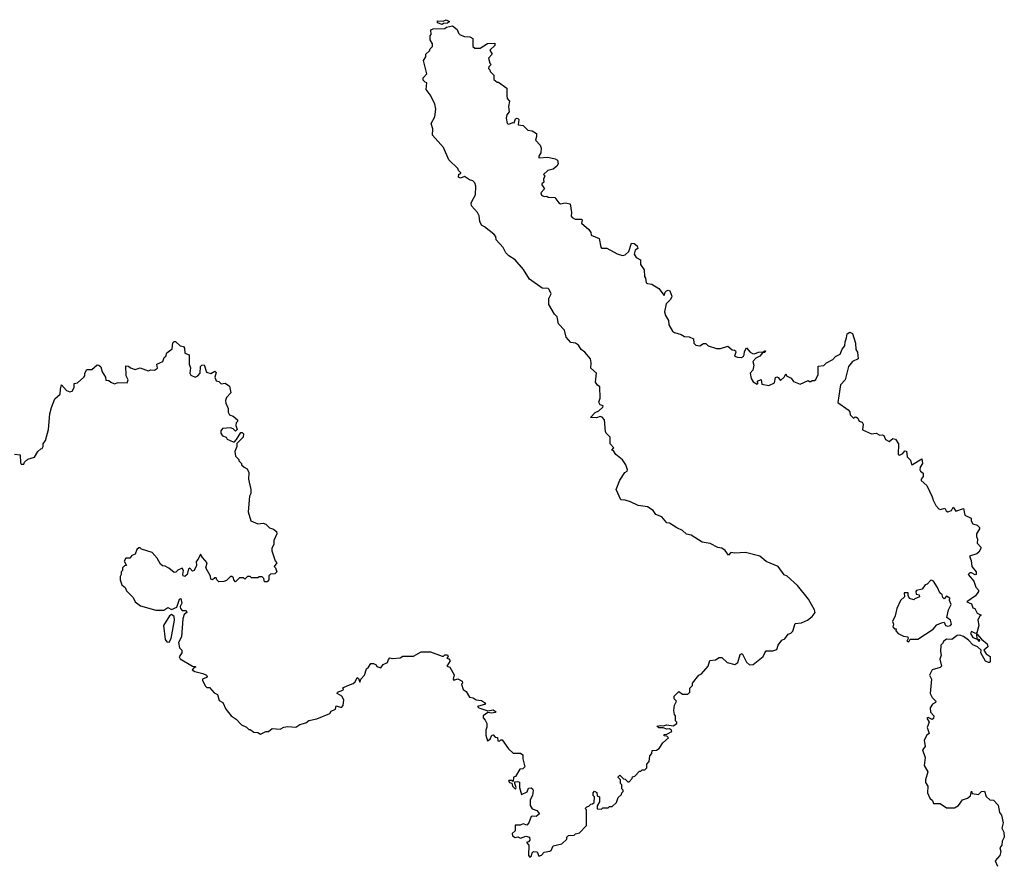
# Model space of a CAD drawing. Extents: x 2240384 to 2404287, y 351326 to 526670.
# Tile 285 of 309: x 2394782 to 2402316, y 431391 to 437859. Entities that reach past the tile are written whole.
import ezdxf

# ---------------------------------------------------------------- set-up
doc = ezdxf.new("R2010")
doc.units = 0

msp = doc.modelspace()

# ---------------------------------------------------------------- linework, layer by layer
at = {"layer": '0CON20XD'}
for points in [[(2397292.5, 432765), (2397335, 432780), (2397350, 432795), (2397365, 432827.5), (2397375, 432820), (2397385, 432792.5), (2397392.5, 432815), (2397421.2, 432845), (2397435, 432892.5), (2397452.5, 432905), (2397470, 432935), (2397490, 432935), (2397510, 432925), (2397515, 432910), (2397545, 432900), (2397563.9, 432926.1), (2397598, 432942), (2397603.3, 432965), (2397615, 432976.7), (2397635, 432972.5), (2397692.5, 432977.5), (2397715, 432990), (2397795, 432990), (2397855, 433023.3), (2397925, 433023.3), (2398015, 432990), (2398025, 432990), (2398035, 433000), (2398055, 433000), (2398060, 432985), (2398050, 432975), (2398065, 432970), (2398077.5, 432955), (2398050, 432915), (2398072.5, 432905), (2398107, 432847), (2398100, 432815), (2398105, 432807.5), (2398135, 432817.5), (2398168.3, 432798.3), (2398170, 432785), (2398162.5, 432775), (2398176.4, 432736.4), (2398199.3, 432719.3), (2398225, 432677.5), (2398251.7, 432671.7), (2398275, 432657.5), (2398315, 432650), (2398340, 432635), (2398345.9, 432624.1), (2398286.7, 432605), (2398296.7, 432595), (2398365, 432572.5), (2398405, 432578.6), (2398427.5, 432565), (2398421.7, 432558.3), (2398395.6, 432554.4), (2398365, 432560), (2398330, 432535), (2398328.3, 432518.3), (2398345, 432500), (2398355.8, 432475.8), (2398356.7, 432446.7), (2398348.8, 432425), (2398348, 432385), (2398362.5, 432342.5), (2398383.6, 432356.4), (2398394.2, 432385.8), (2398405, 432387.5), (2398421.7, 432371.7), (2398438.3, 432368.3), (2398441.7, 432341.7), (2398455, 432340), (2398465, 432350), (2398475, 432350), (2398521.7, 432281.7), (2398559.3, 432249.3), (2398615, 432247.5), (2398632.5, 432235), (2398631.2, 432205), (2398647, 432143), (2398631.7, 432128.3), (2398610, 432125), (2398575, 432070), (2398560, 432065), (2398558.3, 432031.7), (2398545, 432040), (2398525, 432040), (2398522.5, 432035), (2398530, 432025), (2398548.3, 432018.3), (2398552.5, 431995), (2398575, 431973.3), (2398582.5, 431985), (2398570, 432015), (2398571.7, 432028.3), (2398595, 432032.5), (2398607.5, 432027.5), (2398606.4, 431986.4), (2398623, 431933), (2398666.7, 431953.3), (2398675, 431980), (2398695, 431982.5), (2398706.4, 431976.4), (2398712.5, 431965), (2398707.5, 431925), (2398688.3, 431891.7), (2398688.3, 431848.3), (2398703.6, 431823.6), (2398740.7, 431810.7), (2398760, 431785), (2398735, 431764), (2398705, 431767.5), (2398697, 431763), (2398677.5, 431715), (2398661.7, 431698.3), (2398635, 431707.5), (2398613, 431697), (2398573.6, 431696.4), (2398572.5, 431655), (2398550, 431635), (2398553.3, 431615), (2398573.9, 431603.9), (2398595, 431607.5), (2398615, 431597.5), (2398655, 431612.5), (2398682.5, 431605), (2398687, 431583), (2398675, 431570), (2398660, 431565), (2398677.5, 431545), (2398676.7, 431465), (2398685, 431452.5), (2398698.3, 431461.7), (2398703, 431487), (2398713.6, 431496.4), (2398743, 431493), (2398755, 431460), (2398775, 431467.5), (2398795, 431490), (2398838.3, 431498.3), (2398850, 431505), (2398865, 431540), (2398930, 431555), (2398968.3, 431591.7), (2398970, 431605), (2398981.7, 431618.3), (2399025, 431620), (2399035, 431630), (2399065, 431640), (2399120, 431695), (2399120, 431815), (2399110, 431825), (2399121.7, 431838.3), (2399138.3, 431841.7), (2399151.7, 431858.3), (2399165, 431860), (2399178.3, 431871.7), (2399180, 431915), (2399170, 431925), (2399170, 431945), (2399181.7, 431958.3), (2399198.3, 431948.3), (2399201.7, 431921.7), (2399220, 431915), (2399220, 431875), (2399200, 431845), (2399201.7, 431821.7), (2399235, 431820), (2399245, 431830), (2399285, 431830), (2399295, 431840), (2399315, 431840), (2399348.3, 431871.7), (2399361.7, 431908.3), (2399388.3, 431931.7), (2399390, 431945), (2399400, 431955), (2399400, 431965), (2399390, 431975), (2399390, 432005), (2399380, 432015), (2399380, 432045), (2399361.7, 432061.7), (2399361.7, 432068.3), (2399375, 432080), (2399401.7, 432051.7), (2399415, 432050), (2399435, 432030), (2399445, 432030), (2399470, 432055), (2399471.7, 432068.3), (2399488.3, 432071.7), (2399525, 432110), (2399535, 432110), (2399545, 432120), (2399565, 432120), (2399580, 432135), (2399580, 432165), (2399600, 432185), (2399603, 432227), (2399620, 432245), (2399621.7, 432268.3), (2399655, 432272.5), (2399676.4, 432283.6), (2399703.6, 432326.4), (2399747.5, 432365), (2399735, 432377.5), (2399715, 432380), (2399715, 432390), (2399735, 432392.5), (2399773.3, 432415), (2399770, 432425), (2399755, 432433.8), (2399735, 432430.8), (2399705, 432442.5), (2399672.4, 432442.4), (2399657.5, 432455), (2399685, 432460.6), (2399705, 432457.5), (2399735, 432466), (2399783, 432457), (2399810, 432475), (2399810, 432485), (2399800, 432495), (2399800, 432535), (2399793, 432543), (2399787.5, 432575), (2399793.6, 432616.4), (2399807.5, 432645), (2399790, 432665), (2399790, 432685), (2399825, 432720), (2399855, 432700), (2399895, 432700), (2399910, 432715), (2399910, 432745), (2399930, 432765), (2399930, 432785), (2399980, 432845), (2400000, 432855), (2400050, 432915), (2400063.6, 432956.4), (2400107, 432963), (2400135, 432980), (2400155, 432980), (2400195, 432942.5), (2400255, 432926.7), (2400277.2, 432942.8), (2400295, 433002.5), (2400311.7, 433011.7), (2400345, 432944), (2400367.5, 432925), (2400395, 432926), (2400472.5, 432987.5), (2400483.2, 433016.8), (2400495, 433030), (2400545, 433032), (2400575, 433042), (2400585.8, 433075), (2400615, 433113.8), (2400637.5, 433122.5), (2400662.5, 433157.5), (2400683.8, 433166.2), (2400698.3, 433181.7), (2400715, 433241.2), (2400765.6, 433244.4), (2400810, 433265), (2400845.9, 433294.1), (2400868, 433325), (2400864.2, 433344.2), (2400818, 433425), (2400735, 433530), (2400655, 433602.5), (2400632.5, 433612.5), (2400585.8, 433675.8), (2400495, 433713.8), (2400445, 433756.2), (2400335, 433783.3), (2400255, 433778), (2400225, 433782.5), (2400205, 433762.5), (2400179.3, 433799.3), (2400155.9, 433815.9), (2400125, 433821.2), (2400065, 433853.3), (2400005, 433863.3), (2399920, 433915), (2399885, 433922.5), (2399855, 433952.5), (2399811.7, 433971.7), (2399755, 434007.5), (2399735, 434010), (2399696.4, 434056.4), (2399650, 434075), (2399630, 434105), (2399585, 434132.5), (2399515, 434142.5), (2399455, 434170), (2399415, 434182.5), (2399382.5, 434185), (2399347.5, 434265), (2399375, 434337.5), (2399412.5, 434395), (2399430, 434405), (2399432.5, 434415), (2399420, 434455), (2399395, 434493.3), (2399345, 434533.8), (2399325, 434560), (2399312.5, 434565), (2399327.5, 434585), (2399301.2, 434615), (2399300, 434665), (2399270, 434695), (2399265, 434710), (2399258.3, 434798.3), (2399238.6, 434818.6), (2399225, 434823.3), (2399195.6, 434814.4), (2399150, 434815), (2399185, 434852.9), (2399215, 434868), (2399245, 434894), (2399247.5, 434905), (2399223.6, 434913.6), (2399213.6, 434933.6), (2399223.3, 434965), (2399221.7, 435051.7), (2399203.6, 435063.6), (2399187.5, 435085), (2399196.7, 435155), (2399152.3, 435192.3), (2399156.2, 435235), (2399150, 435265), (2399106.4, 435316.4), (2399077.5, 435335), (2399059.5, 435369.5), (2399035, 435383.8), (2398999.5, 435389.5), (2398965, 435430), (2398950, 435485), (2398905, 435533.3), (2398895.8, 435585), (2398875, 435606.2), (2398831.2, 435681.2), (2398830, 435725), (2398848.5, 435761.5), (2398835, 435794.2), (2398825, 435803.1), (2398780, 435805), (2398684.1, 435874.1), (2398638.3, 435948.3), (2398573, 436023), (2398525, 436052.5), (2398502.5, 436075), (2398482.5, 436115), (2398427.5, 436175), (2398425, 436200), (2398409.3, 436219.3), (2398340, 436275), (2398315, 436287.5), (2398304, 436314), (2398298.3, 436358.3), (2398286.2, 436385), (2398240, 436435), (2398236.7, 436455), (2398242, 436468), (2398270.7, 436519.3), (2398272.5, 436585), (2398265, 436610), (2398250, 436625), (2398223.9, 436633.9), (2398185, 436660), (2398155, 436647.5), (2398140, 436655), (2398143, 436677), (2398158.3, 436681.7), (2398158.3, 436688.3), (2398140, 436705), (2398135, 436720), (2398067, 436787), (2398025, 436880), (2397940, 436975), (2397942.5, 437025), (2397930, 437065), (2397960, 437115), (2397967.5, 437175), (2397960, 437215), (2397922.5, 437285), (2397892.5, 437325), (2397897, 437377), (2397885, 437380), (2397870, 437395), (2397870, 437415), (2397897.5, 437445), (2397873, 437547), (2397890, 437575), (2397890, 437595), (2397918.3, 437621.7), (2397923, 437637), (2397940, 437655), (2397940, 437675), (2397922.5, 437705), (2397922.5, 437735), (2397930, 437745), (2397928.3, 437781.7), (2397945, 437790), (2398035, 437792.5), (2398047.5, 437802.5), (2398095, 437812.5), (2398130, 437785), (2398140, 437755), (2398153, 437743), (2398185, 437730), (2398227, 437727), (2398250, 437715), (2398250, 437655), (2398265, 437640), (2398305, 437640), (2398363, 437677), (2398418.3, 437678.3), (2398418.3, 437661.7), (2398380, 437625), (2398397.5, 437595), (2398370, 437565), (2398380, 437525), (2398390, 437515), (2398371.7, 437498.3), (2398370, 437485), (2398380, 437475), (2398381.7, 437461.7), (2398410, 437435), (2398411.7, 437401.7), (2398435, 437380), (2398445, 437380), (2398510, 437335), (2398510.7, 437279.3)], [(2398015, 437822.5), (2397980, 437835), (2397980, 437850), (2398022.5, 437847.5), (2398045, 437858.8), (2398070, 437845), (2398055, 437832.5), (2398025, 437830), (2398015, 437822.5)], [(2398510.7, 437279.3), (2398512.5, 437255), (2398530, 437235), (2398522.5, 437195), (2398526.7, 437155), (2398510, 437130), (2398504, 437105), (2398512.5, 437065), (2398525, 437060), (2398555, 437072.5), (2398565, 437070), (2398575, 437100), (2398585, 437106.7), (2398595, 437102.5), (2398602.5, 437095), (2398597.5, 437055), (2398635, 437050), (2398670, 437015), (2398705, 437007.5), (2398737, 436987), (2398737.5, 436965), (2398728.3, 436938.3), (2398765, 436900), (2398772.5, 436875), (2398769.3, 436840.7), (2398753.8, 436815), (2398755, 436802.5), (2398823.6, 436806.4), (2398880, 436795), (2398897.5, 436785), (2398902.5, 436755), (2398891.7, 436738.3), (2398865, 436716.2), (2398823.3, 436705), (2398790, 436675), (2398800, 436665), (2398791.7, 436638.3), (2398792.5, 436615), (2398777.5, 436602.5), (2398776.7, 436595), (2398797.5, 436565), (2398770, 436535), (2398775, 436517.5), (2398795, 436507.5), (2398815, 436510), (2398825, 436500), (2398877.5, 436497.5), (2398907, 436457), (2398920.7, 436450.7), (2398955, 436457.5), (2398995, 436450), (2399005.7, 436385), (2399003.3, 436355), (2399010, 436345), (2399032.3, 436332.3), (2399083, 436333), (2399086.7, 436325), (2399081.7, 436301.7), (2399136.7, 436255), (2399151.7, 436231.7), (2399155, 436210), (2399217.5, 436185), (2399228.3, 436118.3), (2399235, 436110), (2399275, 436110), (2399355, 436067.5), (2399393.9, 436053.9), (2399415, 436060), (2399443.3, 436085), (2399465, 436150), (2399485, 436147.5), (2399508.3, 436128.3), (2399511.7, 436108.3), (2399492.5, 436095), (2399483.3, 436065), (2399500, 436040), (2399531.7, 436021.7), (2399532.5, 435985), (2399560, 435945), (2399562.5, 435895), (2399571.7, 435881.7), (2399576.4, 435846.4), (2399585, 435840), (2399620, 435835), (2399673, 435803), (2399715, 435750), (2399722.5, 435775), (2399732.5, 435785), (2399745, 435790), (2399757.5, 435785), (2399772.5, 435745), (2399770, 435735), (2399760, 435715), (2399730, 435685), (2399716.7, 435625), (2399723.3, 435595), (2399747.3, 435557.3), (2399750, 435525), (2399777, 435477), (2399792.5, 435465), (2399845, 435450), (2399870, 435435), (2399905, 435432.5), (2399937.5, 435417.5), (2399942, 435385), (2399955, 435368.8), (2399986.1, 435363.9), (2400015, 435382.5), (2400033, 435383), (2400050, 435365), (2400115, 435343.3), (2400145, 435343.3), (2400201.7, 435361.7), (2400233, 435333), (2400251.7, 435331.7), (2400260, 435325), (2400262.5, 435315), (2400252.5, 435285), (2400275, 435276.7), (2400305, 435274), (2400320, 435285), (2400326.7, 435295), (2400328.3, 435321.7), (2400345, 435350), (2400372.5, 435315), (2400390, 435305), (2400405, 435303.8), (2400435, 435316.7), (2400472.5, 435317.5), (2400485, 435326.7), (2400490, 435325), (2400483, 435313), (2400465, 435310), (2400446.7, 435285), (2400415, 435270), (2400392.5, 435245), (2400400, 435215), (2400391.7, 435178.3), (2400371.2, 435155), (2400378.8, 435115), (2400395, 435087.5), (2400425, 435070), (2400430, 435075), (2400427.5, 435095), (2400455, 435107.5), (2400462, 435072), (2400515, 435061.2), (2400558, 435082), (2400565, 435122.5), (2400575, 435126.7), (2400585, 435122.5), (2400605, 435100), (2400632.5, 435125), (2400645, 435150), (2400650, 435135), (2400685, 435117.5), (2400702.3, 435092.3), (2400755, 435070), (2400815, 435100), (2400825, 435090), (2400835, 435090), (2400845, 435100), (2400865, 435100), (2400875, 435107.5), (2400891.2, 435145), (2400892, 435208), (2400935, 435214), (2400955, 435234), (2401005, 435260.8), (2401025, 435283.5), (2401059.4, 435300.6), (2401075, 435337.5), (2401096.7, 435365), (2401097.5, 435395), (2401110, 435425), (2401113, 435457), (2401135, 435467.5), (2401155, 435457.5), (2401176.7, 435385), (2401180, 435335), (2401192.5, 435315), (2401197.5, 435265), (2401155, 435243.8), (2401123.2, 435206.8), (2401100, 435105), (2401062, 435065), (2401049.3, 434980.7), (2401041.7, 434931.7), (2401122.5, 434875), (2401135, 434860), (2401137.5, 434837.5), (2401161.7, 434811.7), (2401175, 434820), (2401185, 434817.5), (2401195, 434810), (2401205, 434787.5), (2401229.3, 434779.3), (2401236.7, 434765), (2401230.7, 434720.7), (2401299.7, 434689.7), (2401335, 434696.2), (2401365, 434680), (2401385, 434683.3), (2401395, 434677.5), (2401408.3, 434648.3), (2401435, 434632.5), (2401463.6, 434656.4), (2401485, 434650), (2401507.5, 434615), (2401503, 434533), (2401515, 434527.5), (2401539.3, 434540.7), (2401555, 434560), (2401568.3, 434558.3), (2401573.3, 434515), (2401598.8, 434488.8), (2401607.5, 434457.5), (2401615, 434456.7), (2401685, 434500), (2401690, 434465), (2401673.3, 434435), (2401670, 434415), (2401674.1, 434404.1), (2401695, 434390), (2401696.2, 434365), (2401680, 434345), (2401680, 434335), (2401723.3, 434295), (2401765, 434210), (2401772.5, 434182.5), (2401793, 434143), (2401815, 434116.2), (2401827.7, 434112.3), (2401861.7, 434121.7), (2401870.7, 434100.7), (2401885, 434093.3), (2401912.5, 434105), (2401925, 434130), (2401945, 434100), (2402005, 434120), (2402015, 434070), (2402062.5, 434045), (2402062.5, 434025), (2402075, 434002.5), (2402107.5, 433992.5), (2402126.2, 433975), (2402126.2, 433965), (2402102.5, 433925), (2402102.5, 433905), (2402112.5, 433885), (2402107.5, 433855), (2402137.5, 433825), (2402137.5, 433815), (2402122.5, 433785), (2402105, 433773.3), (2402050, 433755), (2402063, 433723), (2402067.5, 433675), (2402100, 433635), (2402100, 433615), (2402093, 433613), (2402065, 433627.5), (2402053.3, 433626.7), (2402040, 433615), (2402082.5, 433565), (2402098.3, 433518.3), (2402120, 433495), (2402120, 433485), (2402095, 433452.5), (2402030, 433405), (2402065, 433390), (2402075, 433360), (2402090, 433355), (2402108.3, 433318.3), (2402140, 433305), (2402130, 433300), (2402113.9, 433266.1), (2402122.5, 433225), (2402105, 433170), (2402095, 433162.5), (2402065, 433180), (2402057, 433163), (2402075, 433132.5), (2402110, 433120), (2402125, 433102.5), (2402130, 433115), (2402110, 433120), (2402105, 433160), (2402140.7, 433120.7), (2402185.6, 433085.6), (2402189.2, 433060.8), (2402160, 433035), (2402177, 433007), (2402207, 432987), (2402209.3, 432950.7), (2402205, 432942.5), (2402195, 432941.2), (2402172.3, 432952.3), (2402137.5, 433015), (2402140, 433035), (2402112.5, 433062.5), (2402075, 433077.5), (2402042.5, 433112.5), (2402005, 433140), (2401975, 433152), (2401955, 433148.6), (2401915, 433118.8), (2401875, 433120.6), (2401852.5, 433105), (2401844, 433086), (2401830, 433075), (2401827.5, 433025), (2401833, 432997), (2401823.6, 432966.4), (2401836.7, 432915), (2401825, 432903.3), (2401765, 432886.7), (2401743.3, 432845), (2401760, 432815), (2401748.8, 432705), (2401763.3, 432675), (2401792.5, 432645), (2401790, 432635), (2401768.1, 432621.9), (2401748, 432595), (2401752.1, 432562.1), (2401776.2, 432535), (2401775.7, 432514.3), (2401765, 432506.7), (2401735, 432521.2), (2401724.3, 432515), (2401742.5, 432485), (2401726.2, 432445), (2401742.5, 432397.5), (2401722.5, 432385), (2401703, 432347), (2401711.7, 432298.3), (2401690, 432275), (2401711.2, 432215), (2401702.5, 432155), (2401731.2, 432105), (2401713.8, 432045), (2401713.8, 432025), (2401730, 431995), (2401727.5, 431945), (2401747.5, 431905), (2401766.1, 431886.1), (2401773.6, 431863.6), (2401825, 431862.5), (2401875, 431830), (2401935, 431830), (2401965, 431846.7), (2401997.7, 431892.3), (2402035.5, 431904.5), (2402058.5, 431921.5), (2402065, 431957.5), (2402070.7, 431940.7), (2402118.8, 431931.2), (2402142.5, 431955), (2402165, 431957.5), (2402177, 431917), (2402205, 431892.5), (2402235, 431890), (2402270.7, 431850.7), (2402280, 431795), (2402293.8, 431773.8), (2402306.7, 431715), (2402297.5, 431675), (2402312.5, 431645), (2402316.4, 431606.4), (2402300, 431575), (2402297.5, 431545), (2402282.5, 431525), (2402290, 431495), (2402283.3, 431465), (2402246.7, 431425), (2402263.3, 431385)], [(2394742.5, 434535), (2394785, 434530), (2394788.3, 434468.3), (2394795, 434460), (2394815, 434460), (2394820, 434475), (2394845, 434497.5), (2394895, 434512.5), (2394922.5, 434555), (2394943.6, 434576.4), (2394955, 434580), (2394962.5, 434595), (2394963.3, 434615), (2394978.8, 434641.2), (2395001.9, 434725), (2395012.2, 434845), (2395025, 434892.5), (2395051.7, 434958.3), (2395093.3, 434995), (2395093.8, 435033.8), (2395102.5, 435065), (2395141.7, 435021.7), (2395167, 435013), (2395183.3, 435016.7), (2395200, 435045), (2395200, 435075), (2395225, 435080), (2395273.3, 435125), (2395280, 435135), (2395280, 435155), (2395295, 435182.5), (2395335, 435184.3), (2395375, 435217.5), (2395387, 435217), (2395403.6, 435203.6), (2395413.3, 435165), (2395440, 435125), (2395441.7, 435101.7), (2395465, 435100), (2395480, 435085), (2395507, 435073), (2395535, 435082.5), (2395605, 435080), (2395613.3, 435105), (2395596.7, 435135), (2395595, 435210), (2395615, 435207.5), (2395630, 435195), (2395667, 435183), (2395705, 435196.7), (2395765, 435172.5), (2395785, 435180), (2395815, 435177.5), (2395836.2, 435193.8), (2395832.5, 435225), (2395877.5, 435245), (2395887.5, 435275), (2395900, 435285), (2395909.3, 435310.7), (2395948.6, 435341.4), (2395955, 435386.7), (2395965, 435396.7), (2395975, 435397.5), (2396010, 435365), (2396035, 435360), (2396042.5, 435345), (2396047, 435307), (2396080, 435295), (2396080, 435225), (2396090, 435195), (2396083.3, 435155), (2396090.8, 435140.8), (2396124.2, 435124.2), (2396146.6, 435133.4), (2396163.5, 435155), (2396166.7, 435205), (2396175, 435216.2), (2396195, 435217.5), (2396213.1, 435163.1), (2396245, 435153.3), (2396275, 435170), (2396285, 435160), (2396276.2, 435125), (2396285, 435097.5), (2396305, 435090), (2396325, 435072.5), (2396355, 435077.5), (2396387.5, 435055), (2396397.5, 435005), (2396365, 434970), (2396357.5, 434945), (2396360, 434925), (2396378.8, 434885), (2396377, 434857), (2396387, 434837), (2396416.1, 434826.1), (2396448.3, 434798.3), (2396450, 434785), (2396440, 434775), (2396437.5, 434755), (2396447, 434723), (2396435, 434712.5), (2396415, 434730), (2396395, 434737.5), (2396335, 434732.5), (2396322.5, 434715), (2396321.2, 434695), (2396335, 434676.2), (2396362.5, 434665), (2396370, 434650), (2396415, 434630), (2396425, 434630), (2396441.7, 434648.3), (2396475, 434700), (2396485, 434700), (2396495, 434690), (2396493.6, 434666.4), (2396443, 434617), (2396442.9, 434595), (2396428, 434555), (2396435, 434520), (2396460, 434495), (2396460, 434485), (2396480, 434465), (2396480, 434455), (2396500, 434435), (2396523, 434423), (2396536.4, 434396.4), (2396532.5, 434345), (2396550, 434265), (2396550, 434235), (2396540, 434215), (2396530, 434095), (2396550, 434025), (2396605, 434002.5), (2396645, 434007.5), (2396665, 434000), (2396693, 433973), (2396725, 433962.5), (2396747.5, 433945), (2396750, 433925), (2396727.5, 433875), (2396727.5, 433845), (2396713, 433817), (2396712.5, 433795), (2396738.3, 433718.3), (2396750, 433705), (2396730, 433675), (2396740, 433665), (2396750, 433635), (2396735, 433620), (2396701.7, 433618.3), (2396690, 433605), (2396690, 433575), (2396675, 433560), (2396655, 433560), (2396650, 433585), (2396637, 433597), (2396615, 433597.5), (2396605, 433590), (2396555, 433590), (2396545, 433600), (2396525, 433600), (2396505, 433580), (2396495, 433590), (2396465, 433590), (2396435, 433560), (2396420, 433575), (2396418.3, 433588.3), (2396405, 433600), (2396395, 433600), (2396365, 433570), (2396345, 433562.5), (2396305, 433560), (2396290, 433575), (2396285, 433590), (2396275, 433590), (2396257, 433573), (2396245, 433580), (2396241.7, 433601.7), (2396207.5, 433665), (2396217.5, 433705), (2396180, 433745), (2396165, 433770), (2396148.3, 433731.7), (2396133.8, 433715), (2396134.3, 433685), (2396116.2, 433645), (2396105, 433640), (2396085, 433662.5), (2396075, 433657.5), (2396063.8, 433615), (2396045, 433598.8), (2396034.1, 433604.1), (2396030, 433615), (2396036.2, 433645), (2396025, 433662.5), (2395993, 433647), (2395978.3, 433631.7), (2395965, 433630), (2395923.6, 433663.6), (2395895, 433677.5), (2395875, 433680), (2395860, 433695), (2395835, 433740), (2395795, 433782.5), (2395715, 433810), (2395705, 433820), (2395695, 433820), (2395680, 433805), (2395665, 433770), (2395640.7, 433759.3), (2395625, 433740), (2395595, 433740), (2395583, 433717), (2395600, 433685), (2395585, 433680), (2395570, 433665), (2395570, 433645), (2395560, 433635), (2395560, 433615), (2395550.7, 433599.3), (2395550, 433575), (2395563.3, 433535), (2395590, 433515), (2395600.7, 433490.7), (2395650, 433440), (2395666.7, 433406.7), (2395706.4, 433376.4), (2395825, 433342.5), (2395885, 433342.5), (2395915, 433362.5), (2395945, 433347.5), (2395984.1, 433365.9), (2396005, 433427.5), (2396015, 433432.5), (2396023.6, 433396.4), (2396010.7, 433369.3), (2396013.3, 433355), (2396025, 433340), (2396055, 433340), (2396062.5, 433325), (2396041.4, 433308.6), (2396030, 433275), (2396021.7, 433138.3), (2395996.7, 433095), (2396004.1, 433054.1), (2396022.5, 433035), (2396022.5, 433015), (2396002.5, 432985), (2396010.7, 432970.7), (2396105, 432912.5), (2396125, 432910), (2396130, 432905), (2396115, 432900), (2396102.5, 432885), (2396121.7, 432871.7), (2396185, 432857.5), (2396212.5, 432845), (2396217.5, 432835), (2396213, 432827), (2396180, 432815), (2396180, 432805), (2396205, 432760), (2396215, 432750), (2396235, 432750), (2396270.7, 432710.7), (2396296.4, 432696.4), (2396310, 432650), (2396336.4, 432636.4), (2396360, 432585), (2396400, 432535), (2396439.3, 432509.3), (2396480, 432465), (2396517, 432447), (2396535, 432430), (2396545, 432430), (2396575, 432410), (2396605, 432407.5), (2396625, 432392.5), (2396665, 432413.3), (2396686.2, 432413.8), (2396713.9, 432436.1), (2396775, 432432.5), (2396803, 432447), (2396835, 432452.5), (2396895, 432447.5), (2396925, 432466.7), (2396970.7, 432479.3), (2396995, 432497.5), (2397055, 432511.2), (2397155, 432552.5), (2397165, 432570), (2397200, 432585), (2397205, 432610), (2397245, 432597.5), (2397258, 432612), (2397263.3, 432655), (2397247.5, 432685), (2397212.5, 432705), (2397213.3, 432715), (2397255, 432730), (2397260, 432735), (2397255, 432747.5), (2397292.5, 432765)], [(2401585, 433100), (2401595, 433120), (2401655, 433120), (2401772.9, 433197.1), (2401800.6, 433229.4), (2401835, 433246.2), (2401855, 433250), (2401865.7, 433225.7), (2401885, 433218.6), (2401905, 433223.8), (2401912.9, 433235), (2401905, 433266.2), (2401877.5, 433285), (2401890, 433345), (2401910, 433385), (2401897.5, 433415), (2401900, 433435), (2401875, 433450), (2401855, 433430), (2401845, 433440), (2401840, 433460), (2401824, 433475), (2401805.7, 433515.7), (2401775, 433563.3), (2401765, 433570), (2401755, 433572.5), (2401725, 433540), (2401710, 433535), (2401687, 433503), (2401645, 433492.5), (2401640, 433485), (2401642.5, 433465), (2401665, 433460), (2401667, 433443), (2401631.7, 433428.3), (2401625, 433420), (2401591.7, 433431.7), (2401580, 433455), (2401580, 433475), (2401550, 433475), (2401552.5, 433445), (2401523.3, 433415), (2401493.3, 433355), (2401481.7, 433298.3), (2401460, 433255), (2401467.5, 433235), (2401463.6, 433213.6), (2401475, 433200), (2401488.3, 433198.3), (2401487.5, 433185), (2401505, 433163.3), (2401545, 433142.5), (2401578.3, 433138.3), (2401580, 433125), (2401570, 433105), (2401585, 433100)], [(2395925, 433097.5), (2395942.1, 433125), (2395968.1, 433265), (2395964.2, 433294.2), (2395945, 433310), (2395930, 433300), (2395883.3, 433225), (2395896.6, 433116.6), (2395909.4, 433099.4), (2395925, 433097.5)]]:
    msp.add_lwpolyline(points, dxfattribs=at)

doc.saveas('drawing.dxf')
